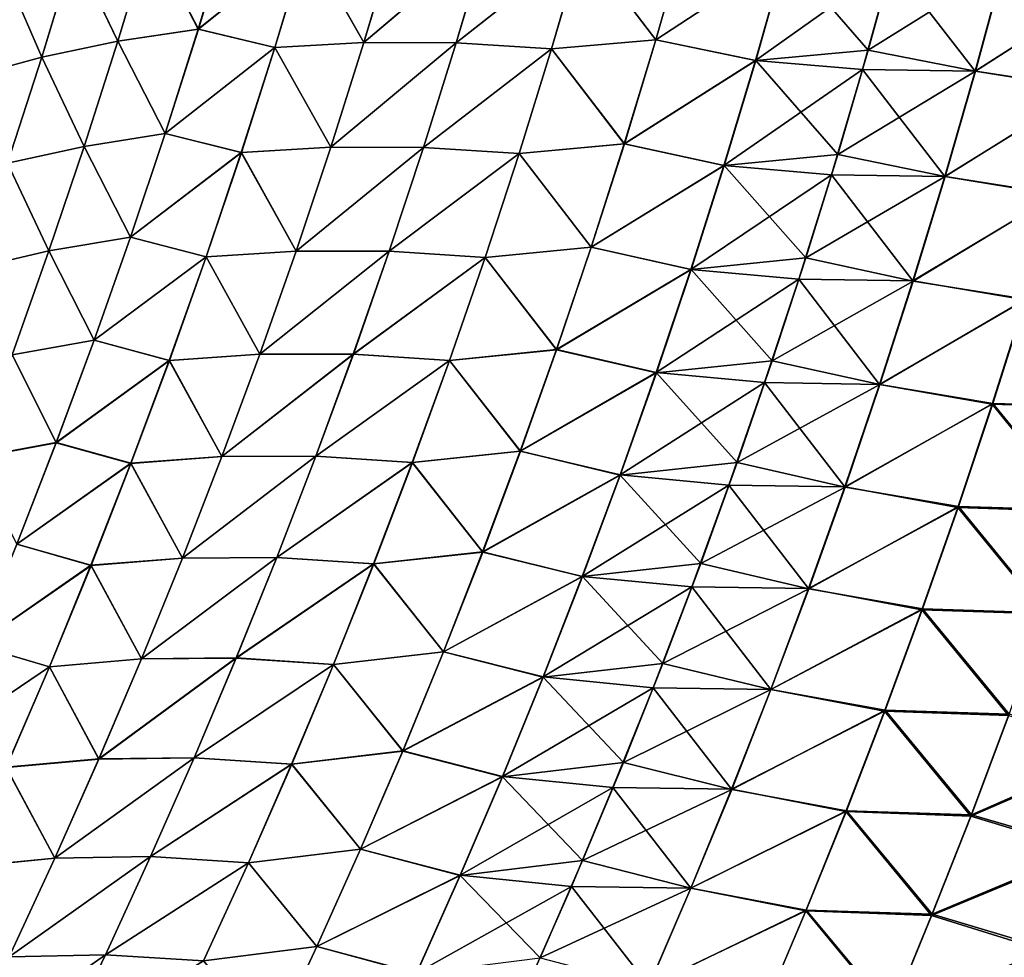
# Model space of a CAD drawing. Header units: metres. Extents: x -24 to 72, y -247 to 22.
# Tile 447 of 573: x 22.73 to 25.39, y -8.09 to -5.55. Entities that reach past the tile are written whole.
import ezdxf

# ---------------------------------------------------------------- set-up
doc = ezdxf.new("R2010")
doc.units = ezdxf.units.M
doc.layers.add('solid_509589_MEDIA_SW0001', color=7, linetype='CONTINUOUS')

msp = doc.modelspace()

# ---------------------------------------------------------------- linework, layer by layer
at = {"layer": 'solid_509589_MEDIA_SW0001'}
for points in [[(23.078211, -5.325753, 61.70887), (23.294821, -5.294928, 61.967949), (23.2096, -5.579261, 62.018253)], [(23.209906, -5.579448, 106.982285), (23.295145, -5.295074, 107.0326), (23.078493, -5.325854, 107.291756)], [(23.2096, -5.579261, 62.018253), (23.294821, -5.294928, 61.967949), (23.502947, -5.342919, 62.229328)], [(23.503294, -5.343184, 106.771133), (23.295145, -5.295074, 107.0326), (23.209906, -5.579448, 106.982285)], [(22.873814, -5.366102, 61.44009), (23.078211, -5.325753, 61.70887), (22.991699, -5.612149, 61.757019)], [(22.991966, -5.612288, 107.243599), (23.078493, -5.325854, 107.291756), (22.874022, -5.366288, 107.5606)], [(22.991699, -5.612149, 61.757019), (23.078211, -5.325753, 61.70887), (23.2096, -5.579261, 62.018253)], [(23.209906, -5.579448, 106.982285), (23.078493, -5.325854, 107.291756), (22.991966, -5.612288, 107.243599)], [(24.248837, -5.347994, 62.912449), (24.528957, -5.324634, 63.106483), (24.447865, -5.608444, 63.169933)], [(24.448519, -5.608531, 105.83033), (24.529633, -5.324685, 105.893791), (24.249451, -5.348006, 106.087883)], [(24.447865, -5.608444, 63.169933), (24.528957, -5.324634, 63.106483), (24.798727, -5.378147, 63.30225)], [(24.799374, -5.378569, 105.697891), (24.529633, -5.324685, 105.893791), (24.448519, -5.608531, 105.83033)], [(23.2096, -5.579261, 62.018253), (23.502947, -5.342919, 62.229328), (23.416689, -5.629118, 62.283226)], [(23.417009, -5.62943, 106.717216), (23.503294, -5.343184, 106.771133), (23.209906, -5.579448, 106.982285)], [(23.416689, -5.629118, 62.283226), (23.502947, -5.342919, 62.229328), (23.657558, -5.615696, 62.523983)], [(23.657969, -5.615919, 106.476418), (23.503294, -5.343184, 106.771133), (23.417009, -5.62943, 106.717216)], [(23.502947, -5.342919, 62.229328), (23.74263, -5.330559, 62.467697), (23.657558, -5.615696, 62.523983)], [(23.657969, -5.615919, 106.476418), (23.743063, -5.330739, 106.532715), (23.503294, -5.343184, 106.771133)], [(23.657558, -5.615696, 62.523983), (23.74263, -5.330559, 62.467697), (23.991537, -5.331978, 62.695477)], [(23.657558, -5.615696, 62.523983), (23.991537, -5.331978, 62.695477), (23.907452, -5.616779, 62.754341)], [(23.99206, -5.332078, 106.304893), (23.743063, -5.330739, 106.532715), (23.657969, -5.615919, 106.476418)], [(23.907951, -5.616919, 106.246017), (23.99206, -5.332078, 106.304893), (23.657969, -5.615919, 106.476418)], [(23.907452, -5.616779, 62.754341), (23.991537, -5.331978, 62.695477), (24.248837, -5.347994, 62.912449)], [(23.907452, -5.616779, 62.754341), (24.248837, -5.347994, 62.912449), (24.165506, -5.633221, 62.974113)], [(24.249451, -5.348006, 106.087883), (23.99206, -5.332078, 106.304893), (23.907951, -5.616919, 106.246017)], [(24.166101, -5.633267, 106.026207), (24.249451, -5.348006, 106.087883), (23.907951, -5.616919, 106.246017)], [(24.165506, -5.633221, 62.974113), (24.248837, -5.347994, 62.912449), (24.447865, -5.608444, 63.169933)], [(24.448519, -5.608531, 105.83033), (24.249451, -5.348006, 106.087883), (24.166101, -5.633267, 106.026207)], [(25.023127, -5.636114, 105.467758), (25.101433, -5.351375, 105.536049), (24.799374, -5.378569, 105.697891)], [(25.390747, -5.40639, 105.371223), (25.101433, -5.351375, 105.536049), (25.023127, -5.636114, 105.467758)], [(22.682344, -5.415392, 61.162167), (22.873814, -5.366102, 61.44009), (22.785946, -5.655088, 61.486164)], [(22.786135, -5.655315, 107.514511), (22.874022, -5.366288, 107.5606), (22.68252, -5.415536, 107.8386)], [(22.785946, -5.655088, 61.486164), (22.873814, -5.366102, 61.44009), (22.991699, -5.612149, 61.757019)], [(22.991966, -5.612288, 107.243599), (22.874022, -5.366288, 107.5606), (22.786135, -5.655315, 107.514511)], [(24.447865, -5.608444, 63.169933), (24.798727, -5.378147, 63.30225), (24.717686, -5.6643, 63.369156)], [(24.718298, -5.664776, 105.630959), (24.799374, -5.378569, 105.697891), (24.448519, -5.608531, 105.83033)], [(24.717686, -5.6643, 63.369156), (24.798727, -5.378147, 63.30225), (25.08708, -5.401783, 63.47596)], [(25.023127, -5.636114, 105.467758), (24.799374, -5.378569, 105.697891), (24.718298, -5.664776, 105.630959)], [(24.717686, -5.6643, 63.369156), (25.08708, -5.401783, 63.47596), (25.007256, -5.6889, 63.545502)], [(25.007256, -5.6889, 63.545502), (25.08708, -5.401783, 63.47596), (25.312077, -5.693381, 63.700409)], [(25.312904, -5.693657, 105.299667), (25.390747, -5.40639, 105.371223), (25.023127, -5.636114, 105.467758)], [(25.08708, -5.401783, 63.47596), (25.389891, -5.406156, 63.628872), (25.312077, -5.693381, 63.700409)], [(25.312077, -5.693381, 63.700409), (25.389891, -5.406156, 63.628872), (25.69042, -5.451402, 63.775066)], [(25.691864, -5.449672, 105.225479), (25.390747, -5.40639, 105.371223), (25.312904, -5.693657, 105.299667)], [(22.593071, -5.707468, 61.206242), (22.682344, -5.415392, 61.162167), (22.785946, -5.655088, 61.486164)], [(22.786135, -5.655315, 107.514511), (22.68252, -5.415536, 107.8386), (22.593227, -5.70765, 107.79451)], [(25.312077, -5.693381, 63.700409), (25.69042, -5.451402, 63.775066), (25.613592, -5.740747, 63.849495)], [(25.615065, -5.738965, 105.151093), (25.691864, -5.449672, 105.225479), (25.312904, -5.693657, 105.299667)], [(22.991699, -5.612149, 61.757019), (23.2096, -5.579261, 62.018253), (23.119965, -5.861892, 62.070927)], [(23.120243, -5.862119, 106.929588), (23.209906, -5.579448, 106.982285), (22.991966, -5.612288, 107.243599)], [(23.119965, -5.861892, 62.070927), (23.2096, -5.579261, 62.018253), (23.416689, -5.629118, 62.283226)], [(23.417009, -5.62943, 106.717216), (23.209906, -5.579448, 106.982285), (23.120243, -5.862119, 106.929588)], [(22.785946, -5.655088, 61.486164), (22.991699, -5.612149, 61.757019), (22.900723, -5.896898, 61.807442)], [(22.900967, -5.897074, 107.193153), (22.991966, -5.612288, 107.243599), (22.786135, -5.655315, 107.514511)], [(22.900723, -5.896898, 61.807442), (22.991699, -5.612149, 61.757019), (23.119965, -5.861892, 62.070927)], [(23.120243, -5.862119, 106.929588), (22.991966, -5.612288, 107.243599), (22.900967, -5.897074, 107.193153)], [(23.416689, -5.629118, 62.283226), (23.657558, -5.615696, 62.523983), (23.568062, -5.898933, 62.58289)], [(23.568439, -5.899199, 106.41748), (23.657969, -5.615919, 106.476418), (23.417009, -5.62943, 106.717216)], [(23.568062, -5.898933, 62.58289), (23.657558, -5.615696, 62.523983), (23.907452, -5.616779, 62.754341)], [(23.568062, -5.898933, 62.58289), (23.907452, -5.616779, 62.754341), (23.818974, -5.899614, 62.815941)], [(23.907951, -5.616919, 106.246017), (23.657969, -5.615919, 106.476418), (23.568439, -5.899199, 106.41748)], [(23.819443, -5.899794, 106.184395), (23.907951, -5.616919, 106.246017), (23.568439, -5.899199, 106.41748)], [(23.818974, -5.899614, 62.815941), (23.907452, -5.616779, 62.754341), (24.165506, -5.633221, 62.974113)], [(24.166101, -5.633267, 106.026207), (23.907951, -5.616919, 106.246017), (23.819443, -5.899794, 106.184395)], [(24.165506, -5.633221, 62.974113), (24.447865, -5.608444, 63.169933), (24.362499, -5.890202, 63.236336)], [(24.363123, -5.890326, 105.763901), (24.448519, -5.608531, 105.83033), (24.166101, -5.633267, 106.026207)], [(24.362499, -5.890202, 63.236336), (24.447865, -5.608444, 63.169933), (24.717686, -5.6643, 63.369156)], [(24.718298, -5.664776, 105.630959), (24.448519, -5.608531, 105.83033), (24.363123, -5.890326, 105.763901)], [(23.119965, -5.861892, 62.070927), (23.416689, -5.629118, 62.283226), (23.325956, -5.913477, 62.339638)], [(23.326246, -5.913836, 106.660782), (23.417009, -5.62943, 106.717216), (23.120243, -5.862119, 106.929588)], [(23.325956, -5.913477, 62.339638), (23.416689, -5.629118, 62.283226), (23.568062, -5.898933, 62.58289)], [(23.568439, -5.899199, 106.41748), (23.417009, -5.62943, 106.717216), (23.326246, -5.913836, 106.660782)], [(23.818974, -5.899614, 62.815941), (24.165506, -5.633221, 62.974113), (24.07781, -5.916407, 63.038639)], [(24.078375, -5.916489, 105.961662), (24.166101, -5.633267, 106.026207), (23.819443, -5.899794, 106.184395)], [(24.07781, -5.916407, 63.038639), (24.165506, -5.633221, 62.974113), (24.362499, -5.890202, 63.236336)], [(24.363123, -5.890326, 105.763901), (24.166101, -5.633267, 106.026207), (24.078375, -5.916489, 105.961662)], [(24.940639, -5.918713, 105.396271), (25.023127, -5.636114, 105.467758), (24.718298, -5.664776, 105.630959)], [(25.312904, -5.693657, 105.299667), (25.023127, -5.636114, 105.467758), (24.940639, -5.918713, 105.396271)], [(22.593071, -5.707468, 61.206242), (22.785946, -5.655088, 61.486164), (22.693556, -5.942481, 61.534428)], [(22.69372, -5.942748, 107.466217), (22.786135, -5.655315, 107.514511), (22.593227, -5.70765, 107.79451)], [(22.693556, -5.942481, 61.534428), (22.785946, -5.655088, 61.486164), (22.900723, -5.896898, 61.807442)], [(22.900967, -5.897074, 107.193153), (22.786135, -5.655315, 107.514511), (22.69372, -5.942748, 107.466217)], [(24.362499, -5.890202, 63.236336), (24.717686, -5.6643, 63.369156), (24.63236, -5.948298, 63.439171)], [(24.632927, -5.948827, 105.560921), (24.718298, -5.664776, 105.630959), (24.363123, -5.890326, 105.763901)], [(24.63236, -5.948298, 63.439171), (24.717686, -5.6643, 63.369156), (25.007256, -5.6889, 63.545502)], [(24.940639, -5.918713, 105.396271), (24.718298, -5.664776, 105.630959), (24.632927, -5.948827, 105.560921)], [(24.63236, -5.948298, 63.439171), (25.007256, -5.6889, 63.545502), (24.923191, -5.973806, 63.618279)], [(24.923191, -5.973806, 63.618279), (25.007256, -5.6889, 63.545502), (25.230104, -5.978381, 63.775284)], [(25.230892, -5.978701, 105.224777), (25.312904, -5.693657, 105.299667), (24.940639, -5.918713, 105.396271)], [(25.007256, -5.6889, 63.545502), (25.312077, -5.693381, 63.700409), (25.230104, -5.978381, 63.775284)], [(25.230104, -5.978381, 63.775284), (25.312077, -5.693381, 63.700409), (25.613592, -5.740747, 63.849495)], [(25.615065, -5.738965, 105.151093), (25.312904, -5.693657, 105.299667), (25.230892, -5.978701, 105.224777)], [(25.230104, -5.978381, 63.775284), (25.613592, -5.740747, 63.849495), (25.532639, -6.027805, 63.927402)], [(25.534128, -6.025974, 105.073219), (25.615065, -5.738965, 105.151093), (25.230892, -5.978701, 105.224777)], [(22.900723, -5.896898, 61.807442), (23.119965, -5.861892, 62.070927), (23.025965, -6.142694, 62.125893)], [(23.026213, -6.142961, 106.874588), (23.120243, -5.862119, 106.929588), (22.900967, -5.897074, 107.193153)], [(23.025965, -6.142694, 62.125893), (23.119965, -5.861892, 62.070927), (23.325956, -5.913477, 62.339638)], [(23.326246, -5.913836, 106.660782), (23.120243, -5.862119, 106.929588), (23.026213, -6.142961, 106.874588)], [(22.693556, -5.942481, 61.534428), (22.900723, -5.896898, 61.807442), (22.805332, -6.179876, 61.860069)], [(22.805546, -6.180089, 107.140488), (22.900967, -5.897074, 107.193153), (22.69372, -5.942748, 107.466217)], [(22.805332, -6.179876, 61.860069), (22.900723, -5.896898, 61.807442), (23.025965, -6.142694, 62.125893)], [(23.026213, -6.142961, 106.874588), (22.900967, -5.897074, 107.193153), (22.805546, -6.180089, 107.140488)], [(23.025965, -6.142694, 62.125893), (23.325956, -5.913477, 62.339638), (23.230804, -6.195865, 62.398487)], [(23.23105, -6.19627, 106.601898), (23.326246, -5.913836, 106.660782), (23.026213, -6.142961, 106.874588)], [(23.230804, -6.195865, 62.398487), (23.325956, -5.913477, 62.339638), (23.474186, -6.180137, 62.644337)], [(23.474524, -6.180446, 106.356003), (23.326246, -5.913836, 106.660782), (23.23105, -6.19627, 106.601898)], [(23.325956, -5.913477, 62.339638), (23.568062, -5.898933, 62.58289), (23.474186, -6.180137, 62.644337)], [(23.474524, -6.180446, 106.356003), (23.568439, -5.899199, 106.41748), (23.326246, -5.913836, 106.660782)], [(23.474186, -6.180137, 62.644337), (23.568062, -5.898933, 62.58289), (23.818974, -5.899614, 62.815941)], [(23.474186, -6.180137, 62.644337), (23.818974, -5.899614, 62.815941), (23.726151, -6.180347, 62.880192)], [(23.819443, -5.899794, 106.184395), (23.568439, -5.899199, 106.41748), (23.474524, -6.180446, 106.356003)], [(23.72658, -6.180566, 106.120117), (23.819443, -5.899794, 106.184395), (23.474524, -6.180446, 106.356003)], [(23.726151, -6.180347, 62.880192), (23.818974, -5.899614, 62.815941), (24.07781, -5.916407, 63.038639)], [(24.078375, -5.916489, 105.961662), (23.819443, -5.899794, 106.184395), (23.72658, -6.180566, 106.120117)], [(24.07781, -5.916407, 63.038639), (24.362499, -5.890202, 63.236336), (24.272903, -6.169765, 63.305607)], [(24.273483, -6.169927, 105.694611), (24.363123, -5.890326, 105.763901), (24.078375, -5.916489, 105.961662)], [(24.272903, -6.169765, 63.305607), (24.362499, -5.890202, 63.236336), (24.63236, -5.948298, 63.439171)], [(24.632927, -5.948827, 105.560921), (24.363123, -5.890326, 105.763901), (24.273483, -6.169927, 105.694611)], [(22.596699, -6.228162, 61.584808), (22.693556, -5.942481, 61.534428), (22.805332, -6.179876, 61.860069)], [(22.805546, -6.180089, 107.140488), (22.69372, -5.942748, 107.466217), (22.596832, -6.228469, 107.415794)], [(23.726151, -6.180347, 62.880192), (24.07781, -5.916407, 63.038639), (23.985792, -6.197412, 63.105938)], [(23.986317, -6.19753, 105.894333), (24.078375, -5.916489, 105.961662), (23.72658, -6.180566, 106.120117)], [(23.985792, -6.197412, 63.105938), (24.07781, -5.916407, 63.038639), (24.272903, -6.169765, 63.305607)], [(24.273483, -6.169927, 105.694611), (24.078375, -5.916489, 105.961662), (23.986317, -6.19753, 105.894333)], [(24.854012, -6.199027, 105.321686), (24.940639, -5.918713, 105.396271), (24.632927, -5.948827, 105.560921)], [(25.230892, -5.978701, 105.224777), (24.940639, -5.918713, 105.396271), (24.854012, -6.199027, 105.321686)], [(24.272903, -6.169765, 63.305607), (24.63236, -5.948298, 63.439171), (24.542793, -6.229994, 63.512196)], [(24.543299, -6.230576, 105.487862), (24.632927, -5.948827, 105.560921), (24.273483, -6.169927, 105.694611)], [(24.542793, -6.229994, 63.512196), (24.63236, -5.948298, 63.439171), (24.923191, -5.973806, 63.618279)], [(24.854012, -6.199027, 105.321686), (24.632927, -5.948827, 105.560921), (24.543299, -6.230576, 105.487862)], [(24.542793, -6.229994, 63.512196), (24.923191, -5.973806, 63.618279), (24.834929, -6.256358, 63.694191)], [(24.834929, -6.256358, 63.694191), (24.923191, -5.973806, 63.618279), (25.144011, -6.261009, 63.853397)], [(25.144739, -6.261371, 105.146637), (25.230892, -5.978701, 105.224777), (24.854012, -6.199027, 105.321686)], [(24.923191, -5.973806, 63.618279), (25.230104, -5.978381, 63.775284), (25.144011, -6.261009, 63.853397)], [(25.144011, -6.261009, 63.853397), (25.230104, -5.978381, 63.775284), (25.532639, -6.027805, 63.927402)], [(25.534128, -6.025974, 105.073219), (25.230892, -5.978701, 105.224777), (25.144739, -6.261371, 105.146637)], [(25.144011, -6.261009, 63.853397), (25.532639, -6.027805, 63.927402), (25.447594, -6.312429, 64.008682)], [(25.449083, -6.310552, 104.991966), (25.534128, -6.025974, 105.073219), (25.144739, -6.261371, 105.146637)], [(22.805332, -6.179876, 61.860069), (23.025965, -6.142694, 62.125893), (22.927645, -6.4216, 62.183083)], [(22.927853, -6.421905, 106.817352), (23.026213, -6.142961, 106.874588), (22.805546, -6.180089, 107.140488)], [(22.927645, -6.4216, 62.183083), (23.025965, -6.142694, 62.125893), (23.230804, -6.195865, 62.398487)], [(23.23105, -6.19627, 106.601898), (23.026213, -6.142961, 106.874588), (22.927853, -6.421905, 106.817352)], [(22.596699, -6.228162, 61.584808), (22.805332, -6.179876, 61.860069), (22.70557, -6.461029, 61.914829)], [(22.70575, -6.461274, 107.085678), (22.805546, -6.180089, 107.140488), (22.596832, -6.228469, 107.415794)], [(22.70557, -6.461029, 61.914829), (22.805332, -6.179876, 61.860069), (22.927645, -6.4216, 62.183083)], [(22.927853, -6.421905, 106.817352), (22.805546, -6.180089, 107.140488), (22.70575, -6.461274, 107.085678)], [(23.230804, -6.195865, 62.398487), (23.474186, -6.180137, 62.644337), (23.375975, -6.459253, 62.708244)], [(23.376265, -6.4596, 106.292053), (23.474524, -6.180446, 106.356003), (23.23105, -6.19627, 106.601898)], [(23.375975, -6.459253, 62.708244), (23.474186, -6.180137, 62.644337), (23.726151, -6.180347, 62.880192)], [(23.375975, -6.459253, 62.708244), (23.726151, -6.180347, 62.880192), (23.629026, -6.45892, 62.947014)], [(23.72658, -6.180566, 106.120117), (23.474524, -6.180446, 106.356003), (23.376265, -6.4596, 106.292053)], [(23.629404, -6.459174, 106.053253), (23.72658, -6.180566, 106.120117), (23.376265, -6.4596, 106.292053)], [(23.629026, -6.45892, 62.947014), (23.726151, -6.180347, 62.880192), (23.985792, -6.197412, 63.105938)], [(23.986317, -6.19753, 105.894333), (23.72658, -6.180566, 106.120117), (23.629404, -6.459174, 106.053253)], [(23.985792, -6.197412, 63.105938), (24.272903, -6.169765, 63.305607), (24.179117, -6.44706, 63.377659)], [(24.179644, -6.447255, 105.622536), (24.273483, -6.169927, 105.694611), (23.986317, -6.19753, 105.894333)], [(24.179117, -6.44706, 63.377659), (24.272903, -6.169765, 63.305607), (24.542793, -6.229994, 63.512196)], [(24.543299, -6.230576, 105.487862), (24.273483, -6.169927, 105.694611), (24.179644, -6.447255, 105.622536)], [(22.927645, -6.4216, 62.183083), (23.230804, -6.195865, 62.398487), (23.131269, -6.476234, 62.459694)], [(23.131468, -6.476681, 106.540642), (23.23105, -6.19627, 106.601898), (22.927853, -6.421905, 106.817352)], [(23.131269, -6.476234, 62.459694), (23.230804, -6.195865, 62.398487), (23.375975, -6.459253, 62.708244)], [(23.376265, -6.4596, 106.292053), (23.23105, -6.19627, 106.601898), (23.131468, -6.476681, 106.540642)], [(23.629026, -6.45892, 62.947014), (23.985792, -6.197412, 63.105938), (23.889492, -6.476182, 63.17593)], [(23.889967, -6.47633, 105.82431), (23.986317, -6.19753, 105.894333), (23.629404, -6.459174, 106.053253)], [(23.889492, -6.476182, 63.17593), (23.985792, -6.197412, 63.105938), (24.179117, -6.44706, 63.377659)], [(24.179644, -6.447255, 105.622536), (23.986317, -6.19753, 105.894333), (23.889967, -6.47633, 105.82431)], [(24.763281, -6.476967, 105.244095), (24.854012, -6.199027, 105.321686), (24.543299, -6.230576, 105.487862)], [(25.144739, -6.261371, 105.146637), (24.854012, -6.199027, 105.321686), (24.763281, -6.476967, 105.244095)], [(24.179117, -6.44706, 63.377659), (24.542793, -6.229994, 63.512196), (24.449022, -6.509326, 63.588154)], [(24.449453, -6.509955, 105.411873), (24.543299, -6.230576, 105.487862), (24.179644, -6.447255, 105.622536)], [(24.449022, -6.509326, 63.588154), (24.542793, -6.229994, 63.512196), (24.834929, -6.256358, 63.694191)], [(24.763281, -6.476967, 105.244095), (24.543299, -6.230576, 105.487862), (24.449453, -6.509955, 105.411873)], [(24.449022, -6.509326, 63.588154), (24.834929, -6.256358, 63.694191), (24.742502, -6.536487, 63.773159)], [(24.742502, -6.536487, 63.773159), (24.834929, -6.256358, 63.694191), (25.053835, -6.541187, 63.934669)], [(25.054489, -6.541587, 105.065338), (25.144739, -6.261371, 105.146637), (24.763281, -6.476967, 105.244095)], [(24.834929, -6.256358, 63.694191), (25.144011, -6.261009, 63.853397), (25.053835, -6.541187, 63.934669)], [(25.053835, -6.541187, 63.934669), (25.144011, -6.261009, 63.853397), (25.447594, -6.312429, 64.008682)], [(25.449083, -6.310552, 104.991966), (25.144739, -6.261371, 105.146637), (25.054489, -6.541587, 105.065338)], [(25.053835, -6.541187, 63.934669), (25.447594, -6.312429, 64.008682), (25.358494, -6.594543, 64.093262)], [(25.359972, -6.592615, 104.907425), (25.449083, -6.310552, 104.991966), (25.054489, -6.541587, 105.065338)], [(25.358494, -6.594543, 64.093262), (25.447594, -6.312429, 64.008682), (25.685425, -6.605171, 64.220894)], [(25.687328, -6.602084, 104.780144), (25.449083, -6.310552, 104.991966), (25.359972, -6.592615, 104.907425)], [(22.70557, -6.461029, 61.914829), (22.927645, -6.4216, 62.183083), (22.825041, -6.69862, 62.242435)], [(22.825207, -6.698951, 106.757942), (22.927853, -6.421905, 106.817352), (22.70575, -6.461274, 107.085678)], [(22.825041, -6.69862, 62.242435), (22.927645, -6.4216, 62.183083), (23.131269, -6.476234, 62.459694)], [(23.131468, -6.476681, 106.540642), (22.927853, -6.421905, 106.817352), (22.825207, -6.698951, 106.757942)], [(23.889492, -6.476182, 63.17593), (24.179117, -6.44706, 63.377659), (24.081182, -6.722077, 63.452423)], [(24.081646, -6.722293, 105.547737), (24.179644, -6.447255, 105.622536), (23.889967, -6.47633, 105.82431)], [(24.081182, -6.722077, 63.452423), (24.179117, -6.44706, 63.377659), (24.449022, -6.509326, 63.588154)], [(24.449453, -6.509955, 105.411873), (24.179644, -6.447255, 105.622536), (24.081646, -6.722293, 105.547737)], [(22.601473, -6.740367, 61.971668), (22.70557, -6.461029, 61.914829), (22.825041, -6.69862, 62.242435)], [(22.825207, -6.698951, 106.757942), (22.70575, -6.461274, 107.085678), (22.601618, -6.740634, 107.028786)], [(23.131269, -6.476234, 62.459694), (23.375975, -6.459253, 62.708244), (23.273466, -6.736286, 62.774555)], [(23.273703, -6.73666, 106.2257), (23.376265, -6.4596, 106.292053), (23.131468, -6.476681, 106.540642)], [(23.273466, -6.736286, 62.774555), (23.629026, -6.45892, 62.947014), (23.527637, -6.735333, 63.016346)], [(23.273466, -6.736286, 62.774555), (23.375975, -6.459253, 62.708244), (23.629026, -6.45892, 62.947014)], [(23.629404, -6.459174, 106.053253), (23.376265, -6.4596, 106.292053), (23.273703, -6.73666, 106.2257)], [(23.527962, -6.73561, 105.983879), (23.629404, -6.459174, 106.053253), (23.273703, -6.73666, 106.2257)], [(23.527637, -6.735333, 63.016346), (23.629026, -6.45892, 62.947014), (23.889492, -6.476182, 63.17593)], [(23.889967, -6.47633, 105.82431), (23.629404, -6.459174, 106.053253), (23.527962, -6.73561, 105.983879)], [(22.825041, -6.69862, 62.242435), (23.131269, -6.476234, 62.459694), (23.027395, -6.754595, 62.523205)], [(23.027542, -6.755069, 106.477074), (23.131468, -6.476681, 106.540642), (22.825207, -6.698951, 106.757942)], [(23.027395, -6.754595, 62.523205), (23.131269, -6.476234, 62.459694), (23.273466, -6.736286, 62.774555)], [(23.273703, -6.73666, 106.2257), (23.131468, -6.476681, 106.540642), (23.027542, -6.755069, 106.477074)], [(23.527637, -6.735333, 63.016346), (23.889492, -6.476182, 63.17593), (23.788954, -6.752709, 63.24855)], [(23.78937, -6.752875, 105.751656), (23.889967, -6.47633, 105.82431), (23.527962, -6.73561, 105.983879)], [(23.788954, -6.752709, 63.24855), (23.889492, -6.476182, 63.17593), (24.081182, -6.722077, 63.452423)], [(24.081646, -6.722293, 105.547737), (23.889967, -6.47633, 105.82431), (23.78937, -6.752875, 105.751656)], [(24.668489, -6.752508, 105.163559), (24.763281, -6.476967, 105.244095), (24.449453, -6.509955, 105.411873)], [(25.054489, -6.541587, 105.065338), (24.763281, -6.476967, 105.244095), (24.668489, -6.752508, 105.163559)], [(24.081182, -6.722077, 63.452423), (24.449022, -6.509326, 63.588154), (24.351091, -6.78628, 63.666969)], [(24.351439, -6.786944, 105.333015), (24.449453, -6.509955, 105.411873), (24.081646, -6.722293, 105.547737)], [(24.351091, -6.78628, 63.666969), (24.449022, -6.509326, 63.588154), (24.742502, -6.536487, 63.773159)], [(24.668489, -6.752508, 105.163559), (24.449453, -6.509955, 105.411873), (24.351439, -6.786944, 105.333015)], [(24.351091, -6.78628, 63.666969), (24.742502, -6.536487, 63.773159), (24.64596, -6.814175, 63.855106)], [(24.64596, -6.814175, 63.855106), (24.742502, -6.536487, 63.773159), (24.95962, -6.818892, 64.01902)], [(24.960184, -6.819318, 104.980957), (25.054489, -6.541587, 105.065338), (24.668489, -6.752508, 105.163559)], [(24.742502, -6.536487, 63.773159), (25.053835, -6.541187, 63.934669), (24.95962, -6.818892, 64.01902)], [(24.95962, -6.818892, 64.01902), (25.053835, -6.541187, 63.934669), (25.358494, -6.594543, 64.093262)], [(25.359972, -6.592615, 104.907425), (25.054489, -6.541587, 105.065338), (24.960184, -6.819318, 104.980957)], [(24.95962, -6.818892, 64.01902), (25.358494, -6.594543, 64.093262), (25.265387, -6.874118, 64.181053)], [(25.266836, -6.87213, 104.819672), (25.359972, -6.592615, 104.907425), (24.960184, -6.819318, 104.980957)], [(25.265387, -6.874118, 64.181053), (25.358494, -6.594543, 64.093262), (25.594915, -6.885175, 64.310837)], [(25.596821, -6.881986, 104.690277), (25.359972, -6.592615, 104.907425), (25.266836, -6.87213, 104.819672)], [(25.358494, -6.594543, 64.093262), (25.685425, -6.605171, 64.220894), (25.594915, -6.885175, 64.310837)], [(25.596821, -6.881986, 104.690277), (25.687328, -6.602084, 104.780144), (25.359972, -6.592615, 104.907425)], [(22.601473, -6.740367, 61.971668), (22.825041, -6.69862, 62.242435), (22.718195, -6.973767, 62.303905)], [(22.718317, -6.974105, 106.696411), (22.825207, -6.698951, 106.757942), (22.601618, -6.740634, 107.028786)], [(22.718195, -6.973767, 62.303905), (22.825041, -6.69862, 62.242435), (23.027395, -6.754595, 62.523205)], [(23.027542, -6.755069, 106.477074), (22.825207, -6.698951, 106.757942), (22.718317, -6.974105, 106.696411)], [(23.027395, -6.754595, 62.523205), (23.273466, -6.736286, 62.774555), (23.166706, -7.011242, 62.843208)], [(23.166883, -7.011622, 106.15699), (23.273703, -6.73666, 106.2257), (23.027542, -6.755069, 106.477074)], [(23.166706, -7.011242, 62.843208), (23.527637, -6.735333, 63.016346), (23.422033, -7.009589, 63.088131)], [(23.166706, -7.011242, 62.843208), (23.273466, -6.736286, 62.774555), (23.527637, -6.735333, 63.016346)], [(23.527962, -6.73561, 105.983879), (23.273703, -6.73666, 106.2257), (23.166883, -7.011622, 106.15699)], [(23.422295, -7.009869, 105.912048), (23.527962, -6.73561, 105.983879), (23.166883, -7.011622, 106.15699)], [(23.422033, -7.009589, 63.088131), (23.527637, -6.735333, 63.016346), (23.788954, -6.752709, 63.24855)], [(23.78937, -6.752875, 105.751656), (23.527962, -6.73561, 105.983879), (23.422295, -7.009869, 105.912048)], [(23.788954, -6.752709, 63.24855), (24.081182, -6.722077, 63.452423), (23.979143, -6.99481, 63.529839)], [(23.979532, -6.995029, 105.470284), (24.081646, -6.722293, 105.547737), (23.78937, -6.752875, 105.751656)], [(23.979143, -6.99481, 63.529839), (24.081182, -6.722077, 63.452423), (24.351091, -6.78628, 63.666969)], [(24.351439, -6.786944, 105.333015), (24.081646, -6.722293, 105.547737), (23.979532, -6.995029, 105.470284)], [(22.718195, -6.973767, 62.303905), (23.027395, -6.754595, 62.523205), (22.919224, -7.030956, 62.588963)], [(22.919315, -7.031439, 106.411255), (23.027542, -6.755069, 106.477074), (22.718317, -6.974105, 106.696411)], [(22.919224, -7.030956, 62.588963), (23.027395, -6.754595, 62.523205), (23.166706, -7.011242, 62.843208)], [(23.166883, -7.011622, 106.15699), (23.027542, -6.755069, 106.477074), (22.919315, -7.031439, 106.411255)], [(23.422033, -7.009589, 63.088131), (23.788954, -6.752709, 63.24855), (23.684221, -7.026994, 63.323738)], [(23.68457, -7.027159, 105.676437), (23.78937, -6.752875, 105.751656), (23.422295, -7.009869, 105.912048)], [(23.684221, -7.026994, 63.323738), (23.788954, -6.752709, 63.24855), (23.979143, -6.99481, 63.529839)], [(23.979532, -6.995029, 105.470284), (23.78937, -6.752875, 105.751656), (23.68457, -7.027159, 105.676437)], [(24.569683, -7.025625, 105.080154), (24.668489, -6.752508, 105.163559), (24.351439, -6.786944, 105.333015)], [(24.960184, -6.819318, 104.980957), (24.668489, -6.752508, 105.163559), (24.569683, -7.025625, 105.080154)], [(23.979143, -6.99481, 63.529839), (24.351091, -6.78628, 63.666969), (24.249048, -7.060846, 63.748581)], [(24.249298, -7.061525, 105.251366), (24.351439, -6.786944, 105.333015), (23.979532, -6.995029, 105.470284)], [(24.249048, -7.060846, 63.748581), (24.351091, -6.78628, 63.666969), (24.64596, -6.814175, 63.855106)], [(24.569683, -7.025625, 105.080154), (24.351439, -6.786944, 105.333015), (24.249298, -7.061525, 105.251366)], [(24.249048, -7.060846, 63.748581), (24.64596, -6.814175, 63.855106), (24.545345, -7.089408, 63.939964)], [(24.545345, -7.089408, 63.939964), (24.64596, -6.814175, 63.855106), (24.861408, -7.094103, 64.106392)], [(24.861872, -7.094535, 104.89357), (24.960184, -6.819318, 104.980957), (24.569683, -7.025625, 105.080154)], [(24.64596, -6.814175, 63.855106), (24.95962, -6.818892, 64.01902), (24.861408, -7.094103, 64.106392)], [(24.861408, -7.094103, 64.106392), (24.95962, -6.818892, 64.01902), (25.265387, -6.874118, 64.181053)], [(25.266836, -6.87213, 104.819672), (24.960184, -6.819318, 104.980957), (24.861872, -7.094535, 104.89357)], [(24.861408, -7.094103, 64.106392), (25.265387, -6.874118, 64.181053), (25.168314, -7.151127, 64.271996)], [(25.169725, -7.149062, 104.728775), (25.266836, -6.87213, 104.819672), (24.861872, -7.094535, 104.89357)], [(25.168314, -7.151127, 64.271996), (25.265387, -6.874118, 64.181053), (25.500528, -7.162592, 64.404015)], [(25.502422, -7.159287, 104.597176), (25.266836, -6.87213, 104.819672), (25.169725, -7.149062, 104.728775)], [(25.265387, -6.874118, 64.181053), (25.594915, -6.885175, 64.310837), (25.500528, -7.162592, 64.404015)], [(25.502422, -7.159287, 104.597176), (25.596821, -6.881986, 104.690277), (25.266836, -6.87213, 104.819672)], [(22.607143, -7.247048, 62.367443), (22.718195, -6.973767, 62.303905), (22.919224, -7.030956, 62.588963)], [(22.919315, -7.031439, 106.411255), (22.718317, -6.974105, 106.696411), (22.607222, -7.247374, 106.632805)], [(23.684221, -7.026994, 63.323738), (23.979143, -6.99481, 63.529839), (23.873035, -7.265249, 63.609848)], [(23.873344, -7.26545, 105.390244), (23.979532, -6.995029, 105.470284), (23.68457, -7.027159, 105.676437)], [(23.873035, -7.265249, 63.609848), (23.979143, -6.99481, 63.529839), (24.249048, -7.060846, 63.748581)], [(24.249298, -7.061525, 105.251366), (23.979532, -6.995029, 105.470284), (23.873344, -7.26545, 105.390244)], [(22.607143, -7.247048, 62.367443), (22.919224, -7.030956, 62.588963), (22.806789, -7.30532, 62.656918)], [(22.806824, -7.30579, 106.343231), (22.919315, -7.031439, 106.411255), (22.607222, -7.247374, 106.632805)], [(22.806789, -7.30532, 62.656918), (22.919224, -7.030956, 62.588963), (23.055727, -7.284122, 62.914154)], [(23.055843, -7.284487, 106.085983), (22.919315, -7.031439, 106.411255), (22.806824, -7.30579, 106.343231)], [(22.919224, -7.030956, 62.588963), (23.166706, -7.011242, 62.843208), (23.055727, -7.284122, 62.914154)], [(23.055843, -7.284487, 106.085983), (23.166883, -7.011622, 106.15699), (22.919315, -7.031439, 106.411255)], [(23.055727, -7.284122, 62.914154), (23.422033, -7.009589, 63.088131), (23.312244, -7.281685, 63.162308)], [(23.055727, -7.284122, 62.914154), (23.166706, -7.011242, 62.843208), (23.422033, -7.009589, 63.088131)], [(23.422295, -7.009869, 105.912048), (23.166883, -7.011622, 106.15699), (23.055843, -7.284487, 106.085983)], [(23.312439, -7.281946, 105.837822), (23.422295, -7.009869, 105.912048), (23.055843, -7.284487, 106.085983)], [(23.312244, -7.281685, 63.162308), (23.422033, -7.009589, 63.088131), (23.684221, -7.026994, 63.323738)], [(23.312244, -7.281685, 63.162308), (23.684221, -7.026994, 63.323738), (23.575329, -7.299029, 63.401428)], [(23.68457, -7.027159, 105.676437), (23.422295, -7.009869, 105.912048), (23.312439, -7.281946, 105.837822)], [(23.575605, -7.299171, 105.598701), (23.68457, -7.027159, 105.676437), (23.312439, -7.281946, 105.837822)], [(23.575329, -7.299029, 63.401428), (23.684221, -7.026994, 63.323738), (23.873035, -7.265249, 63.609848)], [(23.873344, -7.26545, 105.390244), (23.68457, -7.027159, 105.676437), (23.575605, -7.299171, 105.598701)], [(24.4669, -7.296299, 104.993942), (24.569683, -7.025625, 105.080154), (24.249298, -7.061525, 105.251366)], [(24.861872, -7.094535, 104.89357), (24.569683, -7.025625, 105.080154), (24.4669, -7.296299, 104.993942)], [(23.873035, -7.265249, 63.609848), (24.249048, -7.060846, 63.748581), (24.142923, -7.33301, 63.83292)], [(24.143066, -7.333682, 105.166985), (24.249298, -7.061525, 105.251366), (23.873344, -7.26545, 105.390244)], [(24.142923, -7.33301, 63.83292), (24.249048, -7.060846, 63.748581), (24.545345, -7.089408, 63.939964)], [(24.4669, -7.296299, 104.993942), (24.249298, -7.061525, 105.251366), (24.143066, -7.333682, 105.166985)], [(24.142923, -7.33301, 63.83292), (24.545345, -7.089408, 63.939964), (24.440693, -7.362166, 64.027672)], [(24.440693, -7.362166, 64.027672), (24.545345, -7.089408, 63.939964), (24.759239, -7.366798, 64.196701)], [(24.759586, -7.367216, 104.803238), (24.861872, -7.094535, 104.89357), (24.4669, -7.296299, 104.993942)], [(24.545345, -7.089408, 63.939964), (24.861408, -7.094103, 64.106392), (24.759239, -7.366798, 64.196701)], [(24.759239, -7.366798, 64.196701), (24.861408, -7.094103, 64.106392), (25.168314, -7.151127, 64.271996)], [(25.169725, -7.149062, 104.728775), (24.861872, -7.094535, 104.89357), (24.759586, -7.367216, 104.803238)], [(24.759239, -7.366798, 64.196701), (25.168314, -7.151127, 64.271996), (25.067314, -7.425545, 64.366005)], [(25.06867, -7.423383, 104.634811), (25.169725, -7.149062, 104.728775), (24.759586, -7.367216, 104.803238)], [(25.067314, -7.425545, 64.366005), (25.168314, -7.151127, 64.271996), (25.402304, -7.437392, 64.500359)], [(25.404169, -7.433954, 104.500916), (25.169725, -7.149062, 104.728775), (25.06867, -7.423383, 104.634811)], [(25.168314, -7.151127, 64.271996), (25.500528, -7.162592, 64.404015), (25.402304, -7.437392, 64.500359)], [(25.404169, -7.433954, 104.500916), (25.502422, -7.159287, 104.597176), (25.169725, -7.149062, 104.728775)], [(22.491919, -7.518466, 62.433002), (22.607143, -7.247048, 62.367443), (22.806789, -7.30532, 62.656918)], [(22.806824, -7.30579, 106.343231), (22.607222, -7.247374, 106.632805), (22.491953, -7.518759, 106.567162)], [(23.575329, -7.299029, 63.401428), (23.873035, -7.265249, 63.609848), (23.762888, -7.533383, 63.692383)], [(23.763109, -7.533545, 105.307671), (23.873344, -7.26545, 105.390244), (23.575605, -7.299171, 105.598701)], [(23.762888, -7.533383, 63.692383), (23.873035, -7.265249, 63.609848), (24.142923, -7.33301, 63.83292)], [(24.143066, -7.333682, 105.166985), (23.873344, -7.26545, 105.390244), (23.763109, -7.533545, 105.307671)], [(22.806789, -7.30532, 62.656918), (23.055727, -7.284122, 62.914154), (22.940563, -7.554924, 62.987331)], [(22.940617, -7.555252, 106.012741), (23.055843, -7.284487, 106.085983), (22.806824, -7.30579, 106.343231)], [(22.940563, -7.554924, 62.987331), (23.312244, -7.281685, 63.162308), (23.198303, -7.551616, 63.238819)], [(22.940563, -7.554924, 62.987331), (23.055727, -7.284122, 62.914154), (23.312244, -7.281685, 63.162308)], [(23.312439, -7.281946, 105.837822), (23.055843, -7.284487, 106.085983), (22.940617, -7.555252, 106.012741)], [(23.198429, -7.551836, 105.761261), (23.312439, -7.281946, 105.837822), (22.940617, -7.555252, 106.012741)], [(23.198303, -7.551616, 63.238819), (23.312244, -7.281685, 63.162308), (23.575329, -7.299029, 63.401428)], [(23.198303, -7.551616, 63.238819), (23.575329, -7.299029, 63.401428), (23.462307, -7.568808, 63.481567)], [(23.575605, -7.299171, 105.598701), (23.312439, -7.281946, 105.837822), (23.198429, -7.551836, 105.761261)], [(23.462509, -7.568905, 105.518524), (23.575605, -7.299171, 105.598701), (23.198429, -7.551836, 105.761261)], [(23.462307, -7.568808, 63.481567), (23.575329, -7.299029, 63.401428), (23.762888, -7.533383, 63.692383)], [(23.763109, -7.533545, 105.307671), (23.575605, -7.299171, 105.598701), (23.462509, -7.568905, 105.518524)], [(24.36017, -7.564512, 104.904999), (24.4669, -7.296299, 104.993942), (24.143066, -7.333682, 105.166985)], [(24.759586, -7.367216, 104.803238), (24.4669, -7.296299, 104.993942), (24.36017, -7.564512, 104.904999)], [(22.491919, -7.518466, 62.433002), (22.806789, -7.30532, 62.656918), (22.690126, -7.577689, 62.727016)], [(22.690104, -7.578125, 106.273056), (22.806824, -7.30579, 106.343231), (22.491953, -7.518759, 106.567162)], [(22.940617, -7.555252, 106.012741), (22.806824, -7.30579, 106.343231), (22.690104, -7.578125, 106.273056)], [(22.690126, -7.577689, 62.727016), (22.806789, -7.30532, 62.656918), (22.940563, -7.554924, 62.987331)], [(23.762888, -7.533383, 63.692383), (24.142923, -7.33301, 63.83292), (24.032749, -7.602757, 63.919926)], [(24.032778, -7.603399, 105.079948), (24.143066, -7.333682, 105.166985), (23.763109, -7.533545, 105.307671)], [(24.032749, -7.602757, 63.919926), (24.142923, -7.33301, 63.83292), (24.440693, -7.362166, 64.027672)], [(24.36017, -7.564512, 104.904999), (24.143066, -7.333682, 105.166985), (24.032778, -7.603399, 105.079948)], [(24.032749, -7.602757, 63.919926), (24.440693, -7.362166, 64.027672), (24.332033, -7.632432, 64.118149)], [(24.332033, -7.632432, 64.118149), (24.440693, -7.362166, 64.027672), (24.653141, -7.636955, 64.289879)], [(24.653357, -7.637336, 104.710037), (24.759586, -7.367216, 104.803238), (24.36017, -7.564512, 104.904999)], [(24.440693, -7.362166, 64.027672), (24.759239, -7.366798, 64.196701), (24.653141, -7.636955, 64.289879)], [(24.653141, -7.636955, 64.289879), (24.759239, -7.366798, 64.196701), (25.067314, -7.425545, 64.366005)], [(25.06867, -7.423383, 104.634811), (24.759586, -7.367216, 104.803238), (24.653357, -7.637336, 104.710037)], [(24.653141, -7.636955, 64.289879), (25.067314, -7.425545, 64.366005), (24.962414, -7.697344, 64.463013)], [(24.963705, -7.695067, 104.537857), (25.06867, -7.423383, 104.634811), (24.653357, -7.637336, 104.710037)], [(24.962414, -7.697344, 64.463013), (25.067314, -7.425545, 64.366005), (25.300266, -7.709546, 64.5998)], [(25.302092, -7.705956, 104.401573), (25.06867, -7.423383, 104.634811), (24.963705, -7.695067, 104.537857)], [(25.067314, -7.425545, 64.366005), (25.402304, -7.437392, 64.500359), (25.300266, -7.709546, 64.5998)], [(25.302092, -7.705956, 104.401573), (25.404169, -7.433954, 104.500916), (25.06867, -7.423383, 104.634811)], [(25.719065, -7.523498, 104.357544), (25.404169, -7.433954, 104.500916), (25.302092, -7.705956, 104.401573)], [(25.300266, -7.709546, 64.5998), (25.402304, -7.437392, 64.500359), (25.716105, -7.529973, 64.644875)], [(23.462307, -7.568808, 63.481567), (23.762888, -7.533383, 63.692383), (23.648735, -7.799202, 63.777386)], [(23.648863, -7.799304, 105.222633), (23.763109, -7.533545, 105.307671), (23.462509, -7.568905, 105.518524)], [(23.648735, -7.799202, 63.777386), (23.762888, -7.533383, 63.692383), (24.032749, -7.602757, 63.919926)], [(24.032778, -7.603399, 105.079948), (23.763109, -7.533545, 105.307671), (23.648863, -7.799304, 105.222633)], [(25.300266, -7.709546, 64.5998), (25.716105, -7.529973, 64.644875), (25.61484, -7.805007, 64.748634)], [(25.617828, -7.798287, 104.253967), (25.719065, -7.523498, 104.357544), (25.302092, -7.705956, 104.401573)], [(22.821239, -7.823915, 105.937309), (22.940617, -7.555252, 106.012741), (22.690104, -7.578125, 106.273056)], [(22.690126, -7.577689, 62.727016), (22.940563, -7.554924, 62.987331), (22.821249, -7.823644, 63.062695)], [(23.198429, -7.551836, 105.761261), (22.940617, -7.555252, 106.012741), (22.821239, -7.823915, 105.937309)], [(23.080301, -7.819536, 105.682411), (23.198429, -7.551836, 105.761261), (22.821239, -7.823915, 105.937309)], [(22.821249, -7.823644, 63.062695), (23.198303, -7.551616, 63.238819), (23.080248, -7.819376, 63.317612)], [(22.821249, -7.823644, 63.062695), (22.940563, -7.554924, 62.987331), (23.198303, -7.551616, 63.238819)], [(23.080248, -7.819376, 63.317612), (23.198303, -7.551616, 63.238819), (23.462307, -7.568808, 63.481567)], [(23.462509, -7.568905, 105.518524), (23.198429, -7.551836, 105.761261), (23.080301, -7.819536, 105.682411)], [(24.249523, -7.830247, 104.813385), (24.36017, -7.564512, 104.904999), (24.032778, -7.603399, 105.079948)], [(24.653357, -7.637336, 104.710037), (24.36017, -7.564512, 104.904999), (24.249523, -7.830247, 104.813385)], [(22.821239, -7.823915, 105.937309), (22.690104, -7.578125, 106.273056), (22.569191, -7.848444, 106.200775)], [(22.569269, -7.848062, 62.799206), (22.690126, -7.577689, 62.727016), (22.821249, -7.823644, 63.062695)], [(23.080248, -7.819376, 63.317612), (23.462307, -7.568808, 63.481567), (23.345194, -7.83632, 63.564091)], [(23.345314, -7.836351, 105.435959), (23.462509, -7.568905, 105.518524), (23.080301, -7.819536, 105.682411)], [(23.345194, -7.83632, 63.564091), (23.462307, -7.568808, 63.481567), (23.648735, -7.799202, 63.777386)], [(23.648863, -7.799304, 105.222633), (23.462509, -7.568905, 105.518524), (23.345314, -7.836351, 105.435959)], [(23.648735, -7.799202, 63.777386), (24.032749, -7.602757, 63.919926), (23.918562, -7.870071, 64.009529)], [(23.918465, -7.870663, 104.990311), (24.032778, -7.603399, 105.079948), (23.648863, -7.799304, 105.222633)], [(24.249523, -7.830247, 104.813385), (24.032778, -7.603399, 105.079948), (23.918465, -7.870663, 104.990311)], [(23.918562, -7.870071, 64.009529), (24.032749, -7.602757, 63.919926), (24.332033, -7.632432, 64.118149)], [(23.918562, -7.870071, 64.009529), (24.332033, -7.632432, 64.118149), (24.219402, -7.900187, 64.211342)], [(24.219402, -7.900187, 64.211342), (24.332033, -7.632432, 64.118149), (24.543146, -7.904552, 64.385872)], [(24.543221, -7.904876, 104.614037), (24.653357, -7.637336, 104.710037), (24.249523, -7.830247, 104.813385)], [(24.332033, -7.632432, 64.118149), (24.653141, -7.636955, 64.289879), (24.543146, -7.904552, 64.385872)], [(24.543146, -7.904552, 64.385872), (24.653141, -7.636955, 64.289879), (24.962414, -7.697344, 64.463013)], [(24.963705, -7.695067, 104.537857), (24.653357, -7.637336, 104.710037), (24.543221, -7.904876, 104.614037)], [(24.543146, -7.904552, 64.385872), (24.962414, -7.697344, 64.463013), (24.853649, -7.9665, 64.56295)], [(24.854862, -7.964088, 104.437981), (24.963705, -7.695067, 104.537857), (24.543221, -7.904876, 104.614037)], [(24.853649, -7.9665, 64.56295), (24.962414, -7.697344, 64.463013), (25.194448, -7.979023, 64.702263)], [(25.196218, -7.975264, 104.299217), (24.963705, -7.695067, 104.537857), (24.854862, -7.964088, 104.437981)], [(24.962414, -7.697344, 64.463013), (25.300266, -7.709546, 64.5998), (25.194448, -7.979023, 64.702263)], [(25.196218, -7.975264, 104.299217), (25.302092, -7.705956, 104.401573), (24.963705, -7.695067, 104.537857)], [(25.194448, -7.979023, 64.702263), (25.300266, -7.709546, 64.5998), (25.61484, -7.805007, 64.748634)], [(25.617828, -7.798287, 104.253967), (25.302092, -7.705956, 104.401573), (25.196218, -7.975264, 104.299217)], [(23.345194, -7.83632, 63.564091), (23.648735, -7.799202, 63.777386), (23.530621, -8.062679, 63.864792)], [(23.530649, -8.062703, 105.135201), (23.648863, -7.799304, 105.222633), (23.345314, -7.836351, 105.435959)], [(23.530621, -8.062679, 63.864792), (23.648735, -7.799202, 63.777386), (23.918562, -7.870071, 64.009529)], [(23.918465, -7.870663, 104.990311), (23.648863, -7.799304, 105.222633), (23.530649, -8.062703, 105.135201)], [(25.194448, -7.979023, 64.702263), (25.61484, -7.805007, 64.748634), (25.509809, -8.077269, 64.855553)], [(25.512812, -8.07029, 104.147247), (25.617828, -7.798287, 104.253967), (25.196218, -7.975264, 104.299217)], [(22.69776, -8.090456, 105.859749), (22.821239, -7.823915, 105.937309), (22.569191, -7.848444, 106.200775)], [(22.569269, -7.848062, 62.799206), (22.821249, -7.823644, 63.062695), (22.69783, -8.090261, 63.140179)], [(23.080301, -7.819536, 105.682411), (22.821239, -7.823915, 105.937309), (22.69776, -8.090456, 105.859749)], [(22.958101, -8.085022, 105.601341), (23.080301, -7.819536, 105.682411), (22.69776, -8.090456, 105.859749)], [(22.69783, -8.090261, 63.140179), (23.080248, -7.819376, 63.317612), (22.95812, -8.084941, 63.398617)], [(22.69783, -8.090261, 63.140179), (22.821249, -7.823644, 63.062695), (23.080248, -7.819376, 63.317612)], [(23.345314, -7.836351, 105.435959), (23.080301, -7.819536, 105.682411), (22.958101, -8.085022, 105.601341)], [(22.95812, -8.084941, 63.398617), (23.080248, -7.819376, 63.317612), (23.345194, -7.83632, 63.564091)], [(24.135006, -8.093473, 104.71917), (24.249523, -7.830247, 104.813385), (23.918465, -7.870663, 104.990311)], [(24.543221, -7.904876, 104.614037), (24.249523, -7.830247, 104.813385), (24.135006, -8.093473, 104.71917)], [(23.224072, -8.101485, 105.351074), (23.345314, -7.836351, 105.435959), (22.958101, -8.085022, 105.601341)], [(22.95812, -8.084941, 63.398617), (23.345194, -7.83632, 63.564091), (23.224033, -8.101538, 63.64893)], [(23.224033, -8.101538, 63.64893), (23.345194, -7.83632, 63.564091), (23.530621, -8.062679, 63.864792)], [(23.530649, -8.062703, 105.135201), (23.345314, -7.836351, 105.435959), (23.224072, -8.101485, 105.351074)], [(23.530621, -8.062679, 63.864792), (23.918562, -7.870071, 64.009529), (23.800407, -8.134918, 64.101654)], [(23.800179, -8.135441, 104.898148), (23.918465, -7.870663, 104.990311), (23.530649, -8.062703, 105.135201)], [(24.135006, -8.093473, 104.71917), (23.918465, -7.870663, 104.990311), (23.800179, -8.135441, 104.898148)], [(23.800407, -8.134918, 64.101654), (23.918562, -7.870071, 64.009529), (24.219402, -7.900187, 64.211342)], [(23.800407, -8.134918, 64.101654), (24.219402, -7.900187, 64.211342), (24.102846, -8.165392, 64.307159)], [(24.102846, -8.165392, 64.307159), (24.219402, -7.900187, 64.211342), (24.4293, -8.169552, 64.484581)], [(24.42922, -8.169799, 104.51532), (24.543221, -7.904876, 104.614037), (24.135006, -8.093473, 104.71917)], [(24.219402, -7.900187, 64.211342), (24.543146, -7.904552, 64.385872), (24.4293, -8.169552, 64.484581)], [(24.854862, -7.964088, 104.437981), (24.543221, -7.904876, 104.614037), (24.42922, -8.169799, 104.51532)], [(24.4293, -8.169552, 64.484581), (24.543146, -7.904552, 64.385872), (24.853649, -7.9665, 64.56295)], [(24.742186, -8.230406, 104.335266), (24.854862, -7.964088, 104.437981), (24.42922, -8.169799, 104.51532)], [(24.4293, -8.169552, 64.484581), (24.853649, -7.9665, 64.56295), (24.741066, -8.232969, 64.665733)], [(24.741066, -8.232969, 64.665733), (24.853649, -7.9665, 64.56295), (25.084894, -8.245783, 64.807663)], [(25.086597, -8.241838, 104.193924), (24.854862, -7.964088, 104.437981), (24.742186, -8.230406, 104.335266)], [(24.853649, -7.9665, 64.56295), (25.194448, -7.979023, 64.702263), (25.084894, -8.245783, 64.807663)], [(25.086597, -8.241838, 104.193924), (25.196218, -7.975264, 104.299217), (24.854862, -7.964088, 104.437981)], [(25.084894, -8.245783, 64.807663), (25.194448, -7.979023, 64.702263), (25.509809, -8.077269, 64.855553)], [(25.512812, -8.07029, 104.147247), (25.196218, -7.975264, 104.299217), (25.086597, -8.241838, 104.193924)], [(23.224033, -8.101538, 63.64893), (23.530621, -8.062679, 63.864792), (23.408596, -8.323776, 63.954514)], [(23.408524, -8.323705, 105.045441), (23.530649, -8.062703, 105.135201), (23.224072, -8.101485, 105.351074)], [(23.800179, -8.135441, 104.898148), (23.530649, -8.062703, 105.135201), (23.408524, -8.323705, 105.045441)], [(23.408596, -8.323776, 63.954514), (23.530621, -8.062679, 63.864792), (23.800407, -8.134918, 64.101654)], [(25.404064, -8.33946, 104.03746), (25.512812, -8.07029, 104.147247), (25.086597, -8.241838, 104.193924)], [(22.958101, -8.085022, 105.601341), (22.69776, -8.090456, 105.859749), (22.570227, -8.354848, 105.780136)], [(22.831884, -8.348264, 105.518135), (22.958101, -8.085022, 105.601341), (22.570227, -8.354848, 105.780136)], [(22.57036, -8.354744, 63.219711), (22.95812, -8.084941, 63.398617), (22.831974, -8.348277, 63.481762)], [(22.57036, -8.354744, 63.219711), (22.69783, -8.090261, 63.140179), (22.95812, -8.084941, 63.398617)], [(23.224072, -8.101485, 105.351074), (22.958101, -8.085022, 105.601341), (22.831884, -8.348264, 105.518135)], [(22.831974, -8.348277, 63.481762), (22.95812, -8.084941, 63.398617), (23.224033, -8.101538, 63.64893)], [(25.084894, -8.245783, 64.807663), (25.509809, -8.077269, 64.855553), (25.40106, -8.346712, 64.965553)]]:
    msp.add_3dface(points, dxfattribs=at)

doc.saveas('drawing.dxf')
